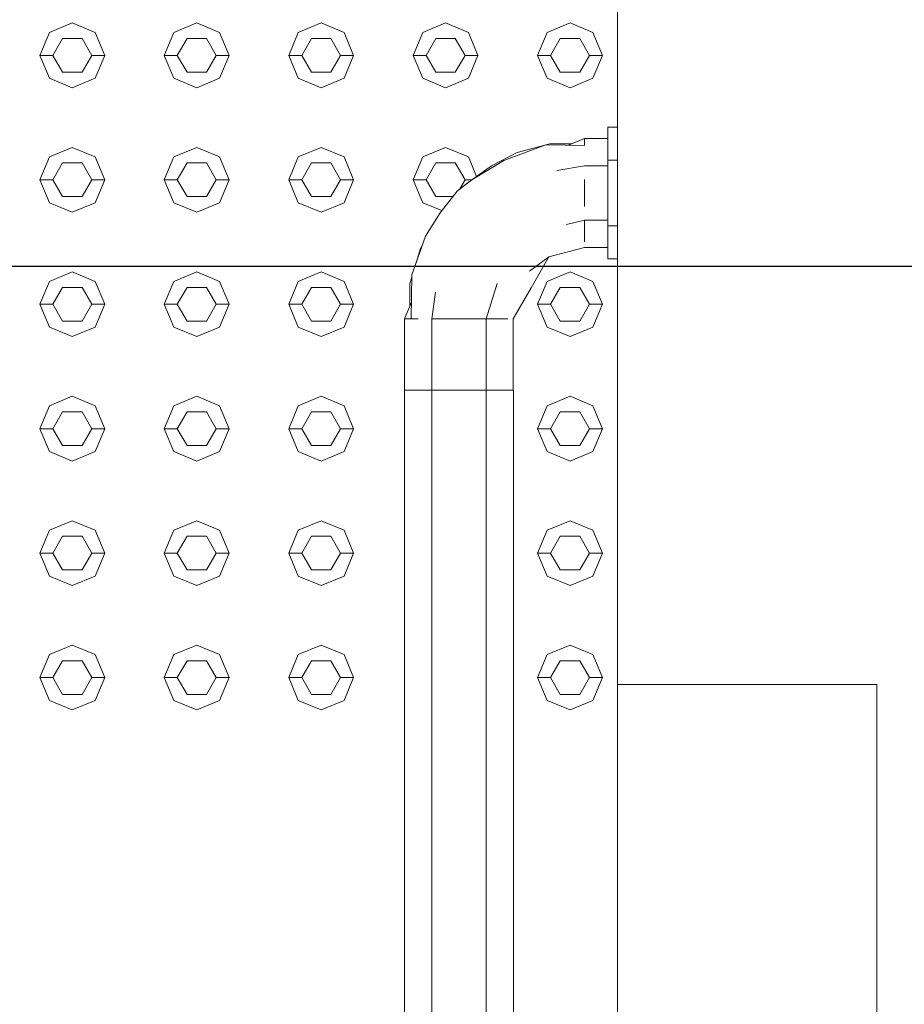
# Model space of a CAD drawing. Header units: millimetres. Extents: x -261 to 187, y -214 to 106.
# Tile 522 of 656: x -212.802 to -212.461, y 4.092 to 4.472. Entities that reach past the tile are written whole.
import ezdxf

# ---------------------------------------------------------------- set-up
doc = ezdxf.new("R2010")
doc.units = ezdxf.units.MM
doc.header["$LTSCALE"] = 0.005
doc.header["$MEASUREMENT"] = 0
for name, color, linetype, lineweight in [('AP-Condutos', 4, 'Continuous', 25), ('IFC-Elemento construtivo genérico-Contorno', 9, 'Continuous', 5), ('IFC-Escada-Contorno', 9, 'Continuous', 5), ('IFC-Parede padrão-Contorno', 9, 'Continuous', 5), ('IFC-Parede-Contorno', 9, 'Continuous', 5)]:
    doc.layers.add(name, color=color, linetype=linetype, lineweight=lineweight)

msp = doc.modelspace()

# ---------------------------------------------------------------- linework, layer by layer
at = {"layer": 'AP-Condutos'}
msp.add_line((-212.05143, 4.37676), (-216.40331, 4.37676), dxfattribs=at)
at = {"layer": 'IFC-Elemento construtivo genérico-Contorno', "lineweight": 5}
for p, q in [((-212.79098, 4.46719), (-212.78212, 4.47086)), ((-212.78212, 4.47086), (-212.77327, 4.46719)), ((-212.74289, 4.46719), (-212.73403, 4.47086)), ((-212.73403, 4.47086), (-212.72518, 4.46719)), ((-212.6948, 4.46719), (-212.68594, 4.47086)), ((-212.68594, 4.47086), (-212.67709, 4.46719)), ((-212.64671, 4.46719), (-212.63785, 4.47086)), ((-212.63785, 4.47086), (-212.62899, 4.46719)), ((-212.59861, 4.46719), (-212.58976, 4.47086)), ((-212.58976, 4.47086), (-212.5809, 4.46719)), ((-212.79465, 4.45833), (-212.79098, 4.46719)), ((-212.77327, 4.46719), (-212.7696, 4.45833)), ((-212.74656, 4.45833), (-212.74289, 4.46719)), ((-212.72518, 4.46719), (-212.72151, 4.45833)), ((-212.69847, 4.45833), (-212.6948, 4.46719)), ((-212.67709, 4.46719), (-212.67342, 4.45833)), ((-212.65037, 4.45833), (-212.64671, 4.46719)), ((-212.62899, 4.46719), (-212.62533, 4.45833)), ((-212.60228, 4.45833), (-212.59861, 4.46719)), ((-212.5809, 4.46719), (-212.57723, 4.45833)), ((-212.78964, 4.45833), (-212.78588, 4.46484)), ((-212.78588, 4.46484), (-212.77837, 4.46484)), ((-212.77837, 4.46484), (-212.77461, 4.45833)), ((-212.74155, 4.45833), (-212.73779, 4.46484)), ((-212.73779, 4.46484), (-212.73028, 4.46484)), ((-212.73028, 4.46484), (-212.72652, 4.45833)), ((-212.69346, 4.45833), (-212.6897, 4.46484)), ((-212.6897, 4.46484), (-212.68218, 4.46484)), ((-212.68218, 4.46484), (-212.67843, 4.45833)), ((-212.64536, 4.45833), (-212.64161, 4.46484)), ((-212.64161, 4.46484), (-212.63409, 4.46484)), ((-212.63409, 4.46484), (-212.63034, 4.45833)), ((-212.59727, 4.45833), (-212.59352, 4.46484)), ((-212.59352, 4.46484), (-212.586, 4.46484)), ((-212.586, 4.46484), (-212.58224, 4.45833)), ((-212.79465, 4.45833), (-212.78964, 4.45833)), ((-212.79465, 4.45833), (-212.79098, 4.44948)), ((-212.78964, 4.45833), (-212.78588, 4.45183)), ((-212.77837, 4.45183), (-212.77461, 4.45833)), ((-212.77461, 4.45833), (-212.7696, 4.45833)), ((-212.77327, 4.44948), (-212.7696, 4.45833)), ((-212.74656, 4.45833), (-212.74155, 4.45833)), ((-212.74656, 4.45833), (-212.74289, 4.44948)), ((-212.74155, 4.45833), (-212.73779, 4.45183)), ((-212.73028, 4.45183), (-212.72652, 4.45833)), ((-212.72652, 4.45833), (-212.72151, 4.45833)), ((-212.72518, 4.44948), (-212.72151, 4.45833)), ((-212.69847, 4.45833), (-212.69346, 4.45833)), ((-212.69847, 4.45833), (-212.6948, 4.44948)), ((-212.69346, 4.45833), (-212.6897, 4.45183)), ((-212.68218, 4.45183), (-212.67843, 4.45833)), ((-212.67843, 4.45833), (-212.67342, 4.45833)), ((-212.67709, 4.44948), (-212.67342, 4.45833)), ((-212.65037, 4.45833), (-212.64536, 4.45833)), ((-212.65037, 4.45833), (-212.64671, 4.44948)), ((-212.64536, 4.45833), (-212.64161, 4.45183)), ((-212.63409, 4.45183), (-212.63034, 4.45833)), ((-212.63034, 4.45833), (-212.62533, 4.45833)), ((-212.62899, 4.44948), (-212.62533, 4.45833)), ((-212.60228, 4.45833), (-212.59727, 4.45833)), ((-212.60228, 4.45833), (-212.59861, 4.44948)), ((-212.59727, 4.45833), (-212.59352, 4.45183)), ((-212.586, 4.45183), (-212.58224, 4.45833)), ((-212.58224, 4.45833), (-212.57723, 4.45833)), ((-212.5809, 4.44948), (-212.57723, 4.45833)), ((-212.78588, 4.45183), (-212.77837, 4.45183)), ((-212.73779, 4.45183), (-212.73028, 4.45183)), ((-212.6897, 4.45183), (-212.68218, 4.45183)), ((-212.64161, 4.45183), (-212.63409, 4.45183)), ((-212.59352, 4.45183), (-212.586, 4.45183)), ((-212.79098, 4.44948), (-212.78212, 4.44581)), ((-212.78212, 4.44581), (-212.77327, 4.44948)), ((-212.74289, 4.44948), (-212.73403, 4.44581)), ((-212.73403, 4.44581), (-212.72518, 4.44948)), ((-212.6948, 4.44948), (-212.68594, 4.44581)), ((-212.68594, 4.44581), (-212.67709, 4.44948)), ((-212.64671, 4.44948), (-212.63785, 4.44581)), ((-212.63785, 4.44581), (-212.62899, 4.44948)), ((-212.59861, 4.44948), (-212.58976, 4.44581)), ((-212.58976, 4.44581), (-212.5809, 4.44948)), ((-212.79098, 4.4191), (-212.78212, 4.42277)), ((-212.78212, 4.42277), (-212.77327, 4.4191)), ((-212.74289, 4.4191), (-212.73403, 4.42277)), ((-212.73403, 4.42277), (-212.72518, 4.4191)), ((-212.6948, 4.4191), (-212.68594, 4.42277)), ((-212.68594, 4.42277), (-212.67709, 4.4191)), ((-212.64671, 4.4191), (-212.63785, 4.42277)), ((-212.63785, 4.42277), (-212.62899, 4.4191)), ((-212.79465, 4.41024), (-212.79098, 4.4191)), ((-212.77327, 4.4191), (-212.7696, 4.41024)), ((-212.74656, 4.41024), (-212.74289, 4.4191)), ((-212.72518, 4.4191), (-212.72151, 4.41024)), ((-212.69847, 4.41024), (-212.6948, 4.4191)), ((-212.67709, 4.4191), (-212.67342, 4.41024)), ((-212.65037, 4.41024), (-212.64671, 4.4191)), ((-212.62899, 4.4191), (-212.62588, 4.41157)), ((-212.78964, 4.41024), (-212.78588, 4.41675)), ((-212.78588, 4.41675), (-212.77837, 4.41675)), ((-212.77837, 4.41675), (-212.77461, 4.41024)), ((-212.74155, 4.41024), (-212.73779, 4.41675)), ((-212.73779, 4.41675), (-212.73028, 4.41675)), ((-212.73028, 4.41675), (-212.72652, 4.41024)), ((-212.69346, 4.41024), (-212.6897, 4.41675)), ((-212.6897, 4.41675), (-212.68218, 4.41675)), ((-212.68218, 4.41675), (-212.67843, 4.41024)), ((-212.64536, 4.41024), (-212.64161, 4.41675)), ((-212.64161, 4.41675), (-212.63409, 4.41675)), ((-212.63409, 4.41675), (-212.63034, 4.41024)), ((-212.79465, 4.41024), (-212.78964, 4.41024)), ((-212.79465, 4.41024), (-212.79098, 4.40138)), ((-212.78964, 4.41024), (-212.78588, 4.40373)), ((-212.77837, 4.40373), (-212.77461, 4.41024)), ((-212.77461, 4.41024), (-212.7696, 4.41024)), ((-212.77327, 4.40138), (-212.7696, 4.41024)), ((-212.74656, 4.41024), (-212.74155, 4.41024)), ((-212.74656, 4.41024), (-212.74289, 4.40138)), ((-212.74155, 4.41024), (-212.73779, 4.40373)), ((-212.73028, 4.40373), (-212.72652, 4.41024)), ((-212.72652, 4.41024), (-212.72151, 4.41024)), ((-212.72518, 4.40138), (-212.72151, 4.41024)), ((-212.69847, 4.41024), (-212.69346, 4.41024)), ((-212.69847, 4.41024), (-212.6948, 4.40138)), ((-212.69346, 4.41024), (-212.6897, 4.40373)), ((-212.68218, 4.40373), (-212.67843, 4.41024)), ((-212.67843, 4.41024), (-212.67342, 4.41024)), ((-212.67709, 4.40138), (-212.67342, 4.41024)), ((-212.65037, 4.41024), (-212.64536, 4.41024)), ((-212.65037, 4.41024), (-212.64671, 4.40138)), ((-212.64536, 4.41024), (-212.64161, 4.40373)), ((-212.63251, 4.40648), (-212.63034, 4.41024)), ((-212.63034, 4.41024), (-212.62772, 4.41024)), ((-212.78588, 4.40373), (-212.77837, 4.40373)), ((-212.73779, 4.40373), (-212.73028, 4.40373)), ((-212.6897, 4.40373), (-212.68218, 4.40373)), ((-212.64161, 4.40373), (-212.63499, 4.40373)), ((-212.79098, 4.40138), (-212.78212, 4.39772)), ((-212.78212, 4.39772), (-212.77327, 4.40138)), ((-212.74289, 4.40138), (-212.73403, 4.39772)), ((-212.73403, 4.39772), (-212.72518, 4.40138)), ((-212.6948, 4.40138), (-212.68594, 4.39772)), ((-212.68594, 4.39772), (-212.67709, 4.40138)), ((-212.64671, 4.40138), (-212.63928, 4.39831)), ((-212.79098, 4.371), (-212.78212, 4.37467)), ((-212.78212, 4.37467), (-212.77327, 4.371)), ((-212.74289, 4.371), (-212.73403, 4.37467)), ((-212.73403, 4.37467), (-212.72518, 4.371)), ((-212.6948, 4.371), (-212.68594, 4.37467)), ((-212.68594, 4.37467), (-212.67709, 4.371)), ((-212.59861, 4.371), (-212.58976, 4.37467)), ((-212.58976, 4.37467), (-212.5809, 4.371)), ((-212.79465, 4.36215), (-212.79098, 4.371)), ((-212.78964, 4.36215), (-212.78588, 4.36866)), ((-212.78588, 4.36866), (-212.77837, 4.36866)), ((-212.77837, 4.36866), (-212.77461, 4.36215)), ((-212.77327, 4.371), (-212.7696, 4.36215)), ((-212.74656, 4.36215), (-212.74289, 4.371)), ((-212.74155, 4.36215), (-212.73779, 4.36866)), ((-212.73779, 4.36866), (-212.73028, 4.36866)), ((-212.73028, 4.36866), (-212.72652, 4.36215)), ((-212.72518, 4.371), (-212.72151, 4.36215)), ((-212.69847, 4.36215), (-212.6948, 4.371)), ((-212.69346, 4.36215), (-212.6897, 4.36866)), ((-212.6897, 4.36866), (-212.68218, 4.36866)), ((-212.68218, 4.36866), (-212.67843, 4.36215)), ((-212.67709, 4.371), (-212.67342, 4.36215)), ((-212.60228, 4.36215), (-212.59861, 4.371)), ((-212.59727, 4.36215), (-212.59352, 4.36866)), ((-212.59352, 4.36866), (-212.586, 4.36866)), ((-212.586, 4.36866), (-212.58224, 4.36215)), ((-212.5809, 4.371), (-212.57723, 4.36215)), ((-212.79465, 4.36215), (-212.78964, 4.36215)), ((-212.79465, 4.36215), (-212.79098, 4.35329)), ((-212.78964, 4.36215), (-212.78588, 4.35564)), ((-212.77837, 4.35564), (-212.77461, 4.36215)), ((-212.77461, 4.36215), (-212.7696, 4.36215)), ((-212.77327, 4.35329), (-212.7696, 4.36215)), ((-212.74656, 4.36215), (-212.74155, 4.36215)), ((-212.74656, 4.36215), (-212.74289, 4.35329)), ((-212.74155, 4.36215), (-212.73779, 4.35564)), ((-212.73028, 4.35564), (-212.72652, 4.36215)), ((-212.72652, 4.36215), (-212.72151, 4.36215)), ((-212.72518, 4.35329), (-212.72151, 4.36215)), ((-212.69847, 4.36215), (-212.69346, 4.36215)), ((-212.69847, 4.36215), (-212.6948, 4.35329)), ((-212.69346, 4.36215), (-212.6897, 4.35564)), ((-212.68218, 4.35564), (-212.67843, 4.36215)), ((-212.67843, 4.36215), (-212.67342, 4.36215)), ((-212.67709, 4.35329), (-212.67342, 4.36215)), ((-212.60228, 4.36215), (-212.59727, 4.36215)), ((-212.60228, 4.36215), (-212.59861, 4.35329)), ((-212.59727, 4.36215), (-212.59352, 4.35564)), ((-212.586, 4.35564), (-212.58224, 4.36215)), ((-212.58224, 4.36215), (-212.57723, 4.36215)), ((-212.5809, 4.35329), (-212.57723, 4.36215)), ((-212.79098, 4.35329), (-212.78212, 4.34962)), ((-212.78588, 4.35564), (-212.77837, 4.35564)), ((-212.78212, 4.34962), (-212.77327, 4.35329)), ((-212.74289, 4.35329), (-212.73403, 4.34962)), ((-212.73779, 4.35564), (-212.73028, 4.35564)), ((-212.73403, 4.34962), (-212.72518, 4.35329)), ((-212.6948, 4.35329), (-212.68594, 4.34962)), ((-212.6897, 4.35564), (-212.68218, 4.35564)), ((-212.68594, 4.34962), (-212.67709, 4.35329)), ((-212.59861, 4.35329), (-212.58976, 4.34962)), ((-212.59352, 4.35564), (-212.586, 4.35564)), ((-212.58976, 4.34962), (-212.5809, 4.35329)), ((-212.79098, 4.32291), (-212.78212, 4.32658)), ((-212.78212, 4.32658), (-212.77327, 4.32291)), ((-212.74289, 4.32291), (-212.73403, 4.32658)), ((-212.73403, 4.32658), (-212.72518, 4.32291)), ((-212.6948, 4.32291), (-212.68594, 4.32658)), ((-212.68594, 4.32658), (-212.67709, 4.32291)), ((-212.59861, 4.32291), (-212.58976, 4.32658)), ((-212.58976, 4.32658), (-212.5809, 4.32291)), ((-212.79465, 4.31406), (-212.79098, 4.32291)), ((-212.77327, 4.32291), (-212.7696, 4.31406)), ((-212.74656, 4.31406), (-212.74289, 4.32291)), ((-212.72518, 4.32291), (-212.72151, 4.31406)), ((-212.69847, 4.31406), (-212.6948, 4.32291)), ((-212.67709, 4.32291), (-212.67342, 4.31406)), ((-212.60228, 4.31406), (-212.59861, 4.32291)), ((-212.5809, 4.32291), (-212.57723, 4.31406)), ((-212.78964, 4.31406), (-212.78588, 4.32057)), ((-212.78588, 4.32057), (-212.77837, 4.32057)), ((-212.77837, 4.32057), (-212.77461, 4.31406)), ((-212.74155, 4.31406), (-212.73779, 4.32057)), ((-212.73779, 4.32057), (-212.73028, 4.32057)), ((-212.73028, 4.32057), (-212.72652, 4.31406)), ((-212.69346, 4.31406), (-212.6897, 4.32057)), ((-212.6897, 4.32057), (-212.68218, 4.32057)), ((-212.68218, 4.32057), (-212.67843, 4.31406)), ((-212.59727, 4.31406), (-212.59352, 4.32057)), ((-212.59352, 4.32057), (-212.586, 4.32057)), ((-212.586, 4.32057), (-212.58224, 4.31406)), ((-212.79465, 4.31406), (-212.78964, 4.31406)), ((-212.79465, 4.31406), (-212.79098, 4.3052)), ((-212.78964, 4.31406), (-212.78588, 4.30755)), ((-212.77837, 4.30755), (-212.77461, 4.31406)), ((-212.77461, 4.31406), (-212.7696, 4.31406)), ((-212.77327, 4.3052), (-212.7696, 4.31406)), ((-212.74656, 4.31406), (-212.74155, 4.31406)), ((-212.74656, 4.31406), (-212.74289, 4.3052)), ((-212.74155, 4.31406), (-212.73779, 4.30755)), ((-212.73028, 4.30755), (-212.72652, 4.31406)), ((-212.72652, 4.31406), (-212.72151, 4.31406)), ((-212.72518, 4.3052), (-212.72151, 4.31406)), ((-212.69847, 4.31406), (-212.69346, 4.31406)), ((-212.69847, 4.31406), (-212.6948, 4.3052)), ((-212.69346, 4.31406), (-212.6897, 4.30755)), ((-212.68218, 4.30755), (-212.67843, 4.31406)), ((-212.67843, 4.31406), (-212.67342, 4.31406)), ((-212.67709, 4.3052), (-212.67342, 4.31406)), ((-212.60228, 4.31406), (-212.59727, 4.31406)), ((-212.60228, 4.31406), (-212.59861, 4.3052)), ((-212.59727, 4.31406), (-212.59352, 4.30755)), ((-212.586, 4.30755), (-212.58224, 4.31406)), ((-212.58224, 4.31406), (-212.57723, 4.31406)), ((-212.5809, 4.3052), (-212.57723, 4.31406)), ((-212.78588, 4.30755), (-212.77837, 4.30755)), ((-212.73779, 4.30755), (-212.73028, 4.30755)), ((-212.6897, 4.30755), (-212.68218, 4.30755)), ((-212.59352, 4.30755), (-212.586, 4.30755)), ((-212.79098, 4.3052), (-212.78212, 4.30154)), ((-212.78212, 4.30154), (-212.77327, 4.3052)), ((-212.74289, 4.3052), (-212.73403, 4.30154)), ((-212.73403, 4.30154), (-212.72518, 4.3052)), ((-212.6948, 4.3052), (-212.68594, 4.30154)), ((-212.68594, 4.30154), (-212.67709, 4.3052)), ((-212.59861, 4.3052), (-212.58976, 4.30154)), ((-212.58976, 4.30154), (-212.5809, 4.3052)), ((-212.79098, 4.27482), (-212.78212, 4.27849)), ((-212.78212, 4.27849), (-212.77327, 4.27482)), ((-212.74289, 4.27482), (-212.73403, 4.27849)), ((-212.73403, 4.27849), (-212.72518, 4.27482)), ((-212.6948, 4.27482), (-212.68594, 4.27849)), ((-212.68594, 4.27849), (-212.67709, 4.27482)), ((-212.59861, 4.27482), (-212.58976, 4.27849)), ((-212.58976, 4.27849), (-212.5809, 4.27482)), ((-212.79465, 4.26596), (-212.79098, 4.27482)), ((-212.77327, 4.27482), (-212.7696, 4.26596)), ((-212.74656, 4.26596), (-212.74289, 4.27482)), ((-212.72518, 4.27482), (-212.72151, 4.26596)), ((-212.69847, 4.26596), (-212.6948, 4.27482)), ((-212.67709, 4.27482), (-212.67342, 4.26596)), ((-212.60228, 4.26596), (-212.59861, 4.27482)), ((-212.5809, 4.27482), (-212.57723, 4.26596)), ((-212.78964, 4.26596), (-212.78588, 4.27248)), ((-212.78588, 4.27248), (-212.77837, 4.27248)), ((-212.77837, 4.27248), (-212.77461, 4.26596)), ((-212.74155, 4.26596), (-212.73779, 4.27248)), ((-212.73779, 4.27248), (-212.73028, 4.27248)), ((-212.73028, 4.27248), (-212.72652, 4.26596)), ((-212.69346, 4.26596), (-212.6897, 4.27248)), ((-212.6897, 4.27248), (-212.68218, 4.27248)), ((-212.68218, 4.27248), (-212.67843, 4.26596)), ((-212.59727, 4.26596), (-212.59352, 4.27248)), ((-212.59352, 4.27248), (-212.586, 4.27248)), ((-212.586, 4.27248), (-212.58224, 4.26596)), ((-212.79465, 4.26596), (-212.78964, 4.26596)), ((-212.79465, 4.26596), (-212.79098, 4.25711)), ((-212.78964, 4.26596), (-212.78588, 4.25946)), ((-212.77837, 4.25946), (-212.77461, 4.26596)), ((-212.77461, 4.26596), (-212.7696, 4.26596)), ((-212.77327, 4.25711), (-212.7696, 4.26596)), ((-212.74656, 4.26596), (-212.74155, 4.26596)), ((-212.74656, 4.26596), (-212.74289, 4.25711)), ((-212.74155, 4.26596), (-212.73779, 4.25946)), ((-212.73028, 4.25946), (-212.72652, 4.26596)), ((-212.72652, 4.26596), (-212.72151, 4.26596)), ((-212.72518, 4.25711), (-212.72151, 4.26596)), ((-212.69847, 4.26596), (-212.69346, 4.26596)), ((-212.69847, 4.26596), (-212.6948, 4.25711)), ((-212.69346, 4.26596), (-212.6897, 4.25946)), ((-212.68218, 4.25946), (-212.67843, 4.26596)), ((-212.67843, 4.26596), (-212.67342, 4.26596)), ((-212.67709, 4.25711), (-212.67342, 4.26596)), ((-212.60228, 4.26596), (-212.59727, 4.26596)), ((-212.60228, 4.26596), (-212.59861, 4.25711)), ((-212.59727, 4.26596), (-212.59352, 4.25946)), ((-212.586, 4.25946), (-212.58224, 4.26596)), ((-212.58224, 4.26596), (-212.57723, 4.26596)), ((-212.5809, 4.25711), (-212.57723, 4.26596)), ((-212.78588, 4.25946), (-212.77837, 4.25946)), ((-212.73779, 4.25946), (-212.73028, 4.25946)), ((-212.6897, 4.25946), (-212.68218, 4.25946)), ((-212.59352, 4.25946), (-212.586, 4.25946)), ((-212.79098, 4.25711), (-212.78212, 4.25344)), ((-212.78212, 4.25344), (-212.77327, 4.25711)), ((-212.74289, 4.25711), (-212.73403, 4.25344)), ((-212.73403, 4.25344), (-212.72518, 4.25711)), ((-212.6948, 4.25711), (-212.68594, 4.25344)), ((-212.68594, 4.25344), (-212.67709, 4.25711)), ((-212.59861, 4.25711), (-212.58976, 4.25344)), ((-212.58976, 4.25344), (-212.5809, 4.25711)), ((-212.79098, 4.22673), (-212.78212, 4.2304)), ((-212.78212, 4.2304), (-212.77327, 4.22673)), ((-212.74289, 4.22673), (-212.73403, 4.2304)), ((-212.73403, 4.2304), (-212.72518, 4.22673)), ((-212.6948, 4.22673), (-212.68594, 4.2304)), ((-212.68594, 4.2304), (-212.67709, 4.22673)), ((-212.59861, 4.22673), (-212.58976, 4.2304)), ((-212.58976, 4.2304), (-212.5809, 4.22673)), ((-212.79465, 4.21787), (-212.79098, 4.22673)), ((-212.78964, 4.21787), (-212.78588, 4.22438)), ((-212.78588, 4.22438), (-212.77837, 4.22438)), ((-212.77837, 4.22438), (-212.77461, 4.21787)), ((-212.77327, 4.22673), (-212.7696, 4.21787)), ((-212.74656, 4.21787), (-212.74289, 4.22673)), ((-212.74155, 4.21787), (-212.73779, 4.22438)), ((-212.73779, 4.22438), (-212.73028, 4.22438)), ((-212.73028, 4.22438), (-212.72652, 4.21787)), ((-212.72518, 4.22673), (-212.72151, 4.21787)), ((-212.69847, 4.21787), (-212.6948, 4.22673)), ((-212.69346, 4.21787), (-212.6897, 4.22438)), ((-212.6897, 4.22438), (-212.68218, 4.22438)), ((-212.68218, 4.22438), (-212.67843, 4.21787)), ((-212.67709, 4.22673), (-212.67342, 4.21787)), ((-212.60228, 4.21787), (-212.59861, 4.22673)), ((-212.59727, 4.21787), (-212.59352, 4.22438)), ((-212.59352, 4.22438), (-212.586, 4.22438)), ((-212.586, 4.22438), (-212.58224, 4.21787)), ((-212.5809, 4.22673), (-212.57723, 4.21787)), ((-212.79465, 4.21787), (-212.78964, 4.21787)), ((-212.79465, 4.21787), (-212.79098, 4.20902)), ((-212.78964, 4.21787), (-212.78588, 4.21137)), ((-212.77837, 4.21137), (-212.77461, 4.21787)), ((-212.77461, 4.21787), (-212.7696, 4.21787)), ((-212.77327, 4.20902), (-212.7696, 4.21787)), ((-212.74656, 4.21787), (-212.74155, 4.21787)), ((-212.74656, 4.21787), (-212.74289, 4.20902)), ((-212.74155, 4.21787), (-212.73779, 4.21137)), ((-212.73028, 4.21137), (-212.72652, 4.21787)), ((-212.72652, 4.21787), (-212.72151, 4.21787)), ((-212.72518, 4.20902), (-212.72151, 4.21787)), ((-212.69847, 4.21787), (-212.69346, 4.21787)), ((-212.69847, 4.21787), (-212.6948, 4.20902)), ((-212.69346, 4.21787), (-212.6897, 4.21137)), ((-212.68218, 4.21137), (-212.67843, 4.21787)), ((-212.67843, 4.21787), (-212.67342, 4.21787)), ((-212.67709, 4.20902), (-212.67342, 4.21787)), ((-212.60228, 4.21787), (-212.59727, 4.21787)), ((-212.60228, 4.21787), (-212.59861, 4.20902)), ((-212.59727, 4.21787), (-212.59352, 4.21137)), ((-212.586, 4.21137), (-212.58224, 4.21787)), ((-212.58224, 4.21787), (-212.57723, 4.21787)), ((-212.5809, 4.20902), (-212.57723, 4.21787)), ((-212.79098, 4.20902), (-212.78212, 4.20535)), ((-212.78588, 4.21137), (-212.77837, 4.21137)), ((-212.78212, 4.20535), (-212.77327, 4.20902)), ((-212.74289, 4.20902), (-212.73403, 4.20535)), ((-212.73779, 4.21137), (-212.73028, 4.21137)), ((-212.73403, 4.20535), (-212.72518, 4.20902)), ((-212.6948, 4.20902), (-212.68594, 4.20535)), ((-212.6897, 4.21137), (-212.68218, 4.21137)), ((-212.68594, 4.20535), (-212.67709, 4.20902)), ((-212.59861, 4.20902), (-212.58976, 4.20535)), ((-212.59352, 4.21137), (-212.586, 4.21137)), ((-212.58976, 4.20535), (-212.5809, 4.20902))]:
    msp.add_line(p, q, dxfattribs=at)
at = {"layer": 'IFC-Escada-Contorno', "lineweight": 5}
for p, q in [((-212.57513, 4.42741), (-212.57513, 4.43059)), ((-212.57513, 4.43059), (-212.57138, 4.43059)), ((-212.5903, 4.42362), (-212.58412, 4.42618)), ((-212.58412, 4.42355), (-212.58412, 4.42618)), ((-212.58412, 4.42618), (-212.57513, 4.42618)), ((-212.57513, 4.42423), (-212.57513, 4.42741)), ((-212.61537, 4.41769), (-212.59912, 4.42372)), ((-212.6102, 4.42076), (-212.59761, 4.42413)), ((-212.59912, 4.42372), (-212.58412, 4.42355)), ((-212.59761, 4.42413), (-212.58918, 4.42409)), ((-212.58412, 4.42355), (-212.58412, 4.42429)), ((-212.57513, 4.42105), (-212.57513, 4.42423)), ((-212.62773, 4.41016), (-212.61537, 4.41769)), ((-212.62015, 4.41569), (-212.6102, 4.42076)), ((-212.57513, 4.41787), (-212.57513, 4.42105)), ((-212.57513, 4.41787), (-212.57138, 4.41787)), ((-212.57513, 4.41151), (-212.57513, 4.41787)), ((-212.62913, 4.40923), (-212.62015, 4.41569)), ((-212.5948, 4.41388), (-212.58412, 4.41566)), ((-212.58412, 4.41566), (-212.57513, 4.41566)), ((-212.63336, 4.40579), (-212.62773, 4.41016)), ((-212.58412, 4.39988), (-212.58412, 4.4104)), ((-212.57513, 4.40515), (-212.57513, 4.41151)), ((-212.63336, 4.40579), (-212.62913, 4.40923)), ((-212.64, 4.39741), (-212.63336, 4.40579)), ((-212.57513, 4.39878), (-212.57513, 4.40515)), ((-212.57513, 4.39242), (-212.57513, 4.39878)), ((-212.64556, 4.38851), (-212.64, 4.39741)), ((-212.59113, 4.39292), (-212.58412, 4.39462)), ((-212.58412, 4.39462), (-212.57513, 4.39462)), ((-212.58412, 4.39149), (-212.58412, 4.39462)), ((-212.58412, 4.392), (-212.58412, 4.39462)), ((-212.58412, 4.38836), (-212.58412, 4.39149)), ((-212.58412, 4.38936), (-212.58412, 4.39149)), ((-212.57513, 4.39242), (-212.57138, 4.39242)), ((-212.57513, 4.38851), (-212.57513, 4.39242)), ((-212.65088, 4.37345), (-212.64556, 4.38851)), ((-212.58412, 4.38623), (-212.58412, 4.38836)), ((-212.58412, 4.38673), (-212.58412, 4.38836)), ((-212.57513, 4.38459), (-212.57513, 4.38851)), ((-212.6492, 4.3782), (-212.64752, 4.38367)), ((-212.64752, 4.38367), (-212.64685, 4.38484)), ((-212.5979, 4.38041), (-212.58412, 4.3841)), ((-212.58412, 4.3841), (-212.57513, 4.3841)), ((-212.57513, 4.38214), (-212.57513, 4.38459)), ((-212.60543, 4.37487), (-212.5979, 4.38041)), ((-212.60479, 4.36848), (-212.5979, 4.38041)), ((-212.57513, 4.3797), (-212.57513, 4.38214)), ((-212.57513, 4.3797), (-212.57138, 4.3797)), ((-212.65171, 4.37006), (-212.6509, 4.37271)), ((-212.6512, 4.35655), (-212.65088, 4.37345)), ((-212.65171, 4.37006), (-212.65166, 4.36161)), ((-212.62219, 4.35655), (-212.61798, 4.37011)), ((-212.61167, 4.35655), (-212.60479, 4.36848)), ((-212.64323, 4.35655), (-212.64178, 4.36675)), ((-212.65375, 4.35655), (-212.65108, 4.363)), ((-212.65375, 4.329), (-212.65375, 4.35655)), ((-212.65375, 4.35655), (-212.64849, 4.35655)), ((-212.6512, 4.35655), (-212.64849, 4.35655)), ((-212.6512, 4.35655), (-212.64865, 4.35655)), ((-212.64865, 4.35655), (-212.64849, 4.35655)), ((-212.64323, 4.329), (-212.64323, 4.35655)), ((-212.64323, 4.35655), (-212.62219, 4.35655)), ((-212.62219, 4.329), (-212.62219, 4.35655)), ((-212.62219, 4.35655), (-212.61906, 4.35655)), ((-212.62219, 4.35655), (-212.61948, 4.35655)), ((-212.61906, 4.35655), (-212.61593, 4.35655)), ((-212.61906, 4.35655), (-212.61678, 4.35655)), ((-212.61906, 4.35655), (-212.6138, 4.35655)), ((-212.61678, 4.35655), (-212.61593, 4.35655)), ((-212.61593, 4.35655), (-212.61422, 4.35655)), ((-212.61167, 4.329), (-212.61167, 4.35655)), ((-212.65375, 4.329), (-212.65112, 4.329)), ((-212.6537, 3.92947), (-212.6537, 4.329)), ((-212.65112, 4.329), (-212.64849, 4.329)), ((-212.64849, 4.329), (-212.64586, 4.329)), ((-212.64586, 4.329), (-212.64323, 4.329)), ((-212.64323, 4.329), (-212.63797, 4.329)), ((-212.64318, 3.93417), (-212.64318, 4.329)), ((-212.63797, 4.329), (-212.63271, 4.329)), ((-212.63271, 4.329), (-212.62745, 4.329)), ((-212.62745, 4.329), (-212.62219, 4.329)), ((-212.62219, 4.329), (-212.61956, 4.329)), ((-212.62214, 3.93417), (-212.62214, 4.329)), ((-212.61956, 4.329), (-212.61693, 4.329)), ((-212.61693, 4.329), (-212.6143, 4.329)), ((-212.6143, 4.329), (-212.61167, 4.329)), ((-212.61167, 4.329), (-212.61162, 4.329)), ((-212.61162, 3.92947), (-212.61162, 4.329))]:
    msp.add_line(p, q, dxfattribs=at)
at = {"layer": 'IFC-Parede padrão-Contorno', "lineweight": 5}
for p, q in [((-212.57138, 3.89284), (-212.57138, 4.21522)), ((-212.57138, 4.21522), (-212.53834, 4.21522)), ((-212.53834, 4.21522), (-212.47119, 4.21522)), ((-212.47119, 4.03932), (-212.47119, 4.21522))]:
    msp.add_line(p, q, dxfattribs=at)
at = {"layer": 'IFC-Parede-Contorno', "lineweight": 5}
for p, q in [((-212.57138, 4.45192), (-212.57138, 5.03292)), ((-212.57138, 4.12865), (-212.57138, 4.45192)), ((-212.57138, 3.65416), (-212.57138, 4.12865))]:
    msp.add_line(p, q, dxfattribs=at)

doc.saveas('drawing.dxf')
